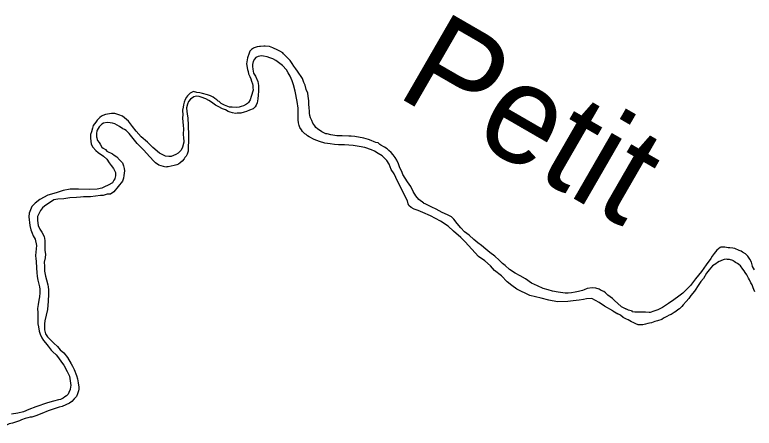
# Model space of a CAD drawing. Extents: x -83719 to 153526, y -11835 to 11446.
# Drawn here: x -2626.7 to -2495, y -36.8 to 36.8 of the extents above; entities that cross this region are included whole.
import ezdxf

# ---------------------------------------------------------------- set-up
doc = ezdxf.new("R2010")
doc.units = 0
doc.layers.add('Level 9', color=7, linetype='Continuous')

msp = doc.modelspace()

# ---------------------------------------------------------------- linework, layer by layer
at = {"layer": 'Level 9'}
for points in [[(-2575.48, 25.5), (-2576.34, 26.78), (-2576.68, 27.21), (-2577.02, 27.7), (-2577.3, 28.17), (-2577.67, 28.69), (-2577.98, 28.99), (-2578.42, 29.45), (-2578.83, 29.87), (-2579, 30.04), (-2579.51, 30.36), (-2579.85, 30.55), (-2580.75, 30.94), (-2581.36, 31.16), (-2582.13, 31.21), (-2582.39, 31.21), (-2582.93, 31.2), (-2583.16, 31.19), (-2583.56, 31.12), (-2584.09, 30.97), (-2584.22, 30.9), (-2584.55, 30.66), (-2584.85, 30.36), (-2584.97, 30.02), (-2585.26, 29.18), (-2585.44, 28.11), (-2585.28, 27.11), (-2585.18, 26.74), (-2585.07, 26.34), (-2584.86, 25.81), (-2584.68, 25.42)], [(-2520.21, -15.9), (-2521.66, -15.06), (-2522.61, -14.41), (-2523.25, -14.05), (-2523.95, -13.7), (-2524.89, -13.75), (-2525.42, -13.83), (-2526.18, -13.98), (-2527.28, -14.1), (-2528.21, -14.22), (-2530.05, -14.25), (-2531.62, -13.98), (-2532.96, -13.64), (-2534.97, -13.15), (-2537.27, -11.99), (-2538.21, -11.37), (-2538.99, -10.69), (-2540.05, -9.64), (-2541.27, -8.7), (-2541.98, -7.88), (-2543, -6.99), (-2544.12, -6.18), (-2545.31, -4.87), (-2546.51, -3.59), (-2547.29, -2.84), (-2548.55, -1.69), (-2549.5, -0.78), (-2550.88, 0.06), (-2552.7, 1.03), (-2554.02, 1.64), (-2554.89, 1.99), (-2555.56, 2.24), (-2556.1, 2.5), (-2556.54, 2.86), (-2556.65, 3.19), (-2556.79, 3.69), (-2558.53, 7.23), (-2559.16, 8.49), (-2559.67, 9.28), (-2560.06, 10.24), (-2560.44, 10.86), (-2561.29, 11.72), (-2562, 12.14), (-2562.67, 12.56), (-2563.21, 12.78), (-2564.36, 13.19), (-2565.39, 13.37), (-2566.46, 13.55), (-2567.97, 13.66), (-2569.04, 13.7), (-2569.77, 13.75), (-2570.54, 13.84), (-2571.48, 13.95), (-2572.42, 14.24), (-2573.39, 14.62), (-2574.27, 15.1), (-2574.61, 15.26), (-2574.84, 15.49), (-2575.08, 15.65), (-2575.32, 15.85), (-2575.49, 16.05), (-2575.66, 16.34), (-2575.94, 16.77), (-2576.08, 17.1), (-2576.19, 17.6), (-2576.23, 18.1), (-2576.27, 20.2), (-2576.43, 21.37), (-2576.77, 23.23), (-2577.05, 24.36), (-2577.3, 25.09), (-2577.69, 25.89), (-2578.03, 26.48), (-2578.34, 27.01), (-2579.02, 27.77), (-2579.74, 28.35), (-2580.24, 28.68), (-2580.75, 28.97), (-2581.29, 29.16), (-2581.76, 29.31), (-2582.43, 29.43), (-2582.79, 29.49), (-2583.39, 29.38), (-2583.76, 29.21), (-2584.05, 28.9), (-2584.24, 28.53), (-2584.4, 27.99), (-2584.39, 27.59), (-2584.32, 27.16), (-2584.2, 26.43), (-2583.86, 25.87), (-2583.44, 24.94), (-2583.29, 24.21), (-2583.34, 23.21), (-2583.36, 22.54), (-2583.41, 21.87), (-2583.53, 21.16), (-2583.72, 20.76), (-2583.92, 20.46), (-2584.24, 20.11), (-2584.91, 19.87)], [(-2584.68, 25.42), (-2584.56, 24.98), (-2584.4, 24.52), (-2584.33, 24.21), (-2584.3, 23.9), (-2584.28, 23.42)], [(-2520.28, -13.66), (-2521.1, -13.08), (-2521.47, -12.68), (-2521.81, -12.45), (-2522.25, -12.23), (-2522.65, -12.04), (-2523.19, -11.85), (-2523.86, -11.79), (-2524.79, -11.91), (-2525.29, -12.12), (-2525.62, -12.23), (-2526.31, -12.44), (-2526.88, -12.55), (-2527.58, -12.67), (-2528.14, -12.75), (-2528.68, -12.72), (-2529.91, -12.58), (-2530.95, -12.37), (-2531.69, -12.15), (-2532.63, -11.9), (-2533.64, -11.42), (-2534.68, -10.94), (-2535.77, -10.16), (-2536.71, -9.64), (-2537.59, -9.16), (-2538.6, -8.51), (-2539.35, -7.79), (-2539.83, -7.43), (-2540.44, -6.84), (-2541.19, -6.16), (-2542.1, -5.51), (-2542.84, -4.89), (-2543.59, -4.23), (-2544.24, -3.75), (-2544.98, -3.16), (-2545.76, -2.41), (-2546.61, -1.79), (-2547.29, -1.1), (-2547.94, -0.31), (-2548.49, 0.45), (-2548.96, 0.87), (-2549.67, 1.19), (-2550.58, 1.64), (-2551.69, 2.22), (-2552.43, 2.57), (-2553.01, 2.9), (-2553.61, 3.15), (-2553.85, 3.25), (-2553.88, 3.28), (-2554.76, 3.96), (-2555.28, 4.59), (-2555.76, 5.38), (-2556.18, 6.24), (-2556.79, 7.1), (-2557.59, 8.42), (-2557.8, 8.95), (-2558.11, 9.57), (-2558.39, 10.27), (-2558.67, 10.97), (-2558.95, 11.39), (-2559.33, 11.92), (-2559.7, 12.32), (-2560.07, 12.68), (-2560.41, 12.94), (-2560.89, 13.26), (-2561.53, 13.62), (-2561.7, 13.71), (-2562, 14.01), (-2562.4, 14.1), (-2562.71, 14.23), (-2563.25, 14.45), (-2563.72, 14.64), (-2564.52, 14.86), (-2566.16, 15.13), (-2566.83, 15.21), (-2567.23, 15.24), (-2568.43, 15.28), (-2569.37, 15.3), (-2570.04, 15.38), (-2570.44, 15.44), (-2571.08, 15.63), (-2571.34, 15.66), (-2572.05, 16.01), (-2572.79, 16.5), (-2573.07, 16.76), (-2573.27, 17.06), (-2573.62, 17.52), (-2573.83, 17.98), (-2574.04, 18.48), (-2574.14, 18.88), (-2574.22, 19.34), (-2574.23, 19.68), (-2574.3, 20.28), (-2574.35, 20.94), (-2574.33, 21.51), (-2574.44, 22.31), (-2574.52, 22.88), (-2574.8, 23.51), (-2575.02, 24.27), (-2575.23, 24.77), (-2575.48, 25.5)], [(-2584.28, 23.42), (-2584.59, 22.28), (-2584.78, 21.71), (-2585.07, 21.23), (-2585.26, 21.03), (-2585.46, 20.89), (-2585.99, 20.61), (-2586.42, 20.47), (-2586.75, 20.4), (-2587.18, 20.32), (-2587.98, 20.37), (-2588.45, 20.4), (-2589.36, 20.72), (-2589.97, 21.04), (-2590.34, 21.36), (-2590.48, 21.46), (-2590.71, 21.66), (-2591.09, 21.95), (-2591.36, 22.15), (-2591.89, 22.4), (-2592.37, 22.56), (-2593.3, 22.84), (-2593.77, 22.93), (-2594.31, 22.96), (-2594.91, 23.14), (-2595.51, 22.87), (-2595.83, 22.49), (-2595.96, 22.39), (-2596.16, 22.15), (-2596.35, 21.75), (-2596.54, 21.24), (-2596.7, 20.77), (-2596.76, 20.37), (-2596.82, 19.87), (-2596.85, 19.73), (-2596.8, 19.1), (-2596.85, 18.4), (-2596.76, 17.13), (-2596.68, 16.5), (-2596.73, 15.56), (-2596.65, 14.86), (-2596.64, 14.33), (-2596.63, 14.13), (-2596.82, 13.25), (-2597.11, 12.71), (-2597.6, 12.2), (-2598.03, 11.96), (-2598.85, 11.61), (-2599.29, 11.57), (-2599.85, 11.63), (-2600.26, 11.82), (-2600.97, 12.17), (-2602.12, 13.18), (-2603.11, 14.17), (-2604.19, 15.11), (-2605.12, 16.13), (-2605.73, 16.95), (-2606.45, 17.87), (-2607.54, 18.79), (-2608.21, 19.01), (-2608.88, 19.26), (-2609.48, 19.25), (-2610.58, 19.06), (-2611.04, 18.92), (-2611.27, 18.75), (-2611.57, 18.54), (-2611.73, 18.34), (-2612.03, 18.06)], [(-2584.91, 19.87), (-2585.47, 19.62), (-2585.87, 19.48), (-2586.43, 19.34), (-2586.83, 19.3), (-2587.13, 19.29), (-2587.4, 19.28), (-2587.96, 19.37), (-2588.33, 19.5), (-2588.74, 19.63), (-2589.18, 19.92), (-2589.71, 20.11), (-2590.49, 20.49), (-2590.96, 20.75), (-2591.67, 21.27), (-2592.15, 21.56), (-2592.68, 21.85), (-2593.53, 22.17), (-2593.86, 22.26), (-2594.33, 22.32), (-2594.86, 22.24), (-2595.45, 21.8), (-2595.81, 21.36), (-2595.97, 20.89), (-2596.12, 20.28), (-2596.08, 19.61), (-2596, 19.18), (-2595.92, 18.42), (-2595.83, 17.15), (-2595.76, 15.31), (-2595.8, 14.11), (-2595.82, 13.57), (-2595.85, 13.17), (-2595.84, 12.54), (-2596.03, 12), (-2596.22, 11.66), (-2596.41, 11.39), (-2596.58, 11.16), (-2596.93, 10.75), (-2597.26, 10.47), (-2597.56, 10.23), (-2597.86, 10.09), (-2598.35, 9.98), (-2598.85, 9.87), (-2599.42, 9.76), (-2599.65, 9.73), (-2599.82, 9.72), (-2600.22, 9.81), (-2600.62, 9.91), (-2601.06, 10.07), (-2601.67, 10.49), (-2601.87, 10.68), (-2602.72, 11.57), (-2603.75, 12.72), (-2604.94, 13.9), (-2605.9, 15.11), (-2606.34, 15.67), (-2606.88, 16.2), (-2607.16, 16.42), (-2607.46, 16.52), (-2608.07, 16.91), (-2608.47, 17.17), (-2608.88, 17.39), (-2609.31, 17.52), (-2609.71, 17.58), (-2610.25, 17.63), (-2610.91, 17.52), (-2611.24, 17.35), (-2611.67, 16.9), (-2611.86, 16.57), (-2612.07, 16.26)], [(-2612.03, 18.06), (-2612.29, 17.73), (-2612.74, 17.12), (-2612.9, 16.65), (-2613.05, 16.01), (-2613.21, 15.5), (-2613.26, 14.87), (-2613.15, 14.34), (-2613.11, 13.77), (-2612.83, 13.24), (-2612.29, 12.68), (-2611.85, 12.32), (-2610.93, 11.64), (-2610.35, 11.12), (-2609.91, 10.46), (-2609.56, 10), (-2609.12, 9.47), (-2608.95, 9.11), (-2608.81, 8.74), (-2608.79, 8.14), (-2608.88, 7.71), (-2608.92, 7.61), (-2609.08, 7.37), (-2609.34, 6.93), (-2610.09, 6.48), (-2610.72, 6.2), (-2611.22, 5.96), (-2612.05, 5.81), (-2613.48, 5.75), (-2615.35, 5.81), (-2616.85, 5.81), (-2618.08, 5.56), (-2619.38, 5.13), (-2620.84, 4.7), (-2622.25, 3.94), (-2623.08, 3.29), (-2623.66, 2.67), (-2624.18, 1.53), (-2624.2, 0.86), (-2624.03, -0.67), (-2623.85, -1.44), (-2623.6, -2.03), (-2623.43, -2.5), (-2623.08, -3.09), (-2622.83, -4.26), (-2623.03, -6), (-2622.98, -6.6), (-2622.94, -7.06), (-2622.85, -8.3), (-2622.77, -9.07)], [(-2612.07, 16.26), (-2612.1, 16.08), (-2612.14, 15.77), (-2612.17, 15.44), (-2612.17, 15.1), (-2612.13, 14.9), (-2612.03, 14.6), (-2611.99, 14.42)], [(-2611.99, 14.42), (-2611.71, 14.06), (-2611.54, 13.77), (-2611.2, 13.24), (-2610.99, 13.08), (-2610.59, 12.82), (-2610.35, 12.55), (-2609.34, 12.07), (-2609, 11.85), (-2608.56, 11.52), (-2608.05, 11.03), (-2607.54, 10.47), (-2607.33, 9.91), (-2607.25, 9.48), (-2607.21, 9.04), (-2607.29, 8.24), (-2607.35, 7.74), (-2607.51, 7.23), (-2609.1, 5.3), (-2609.7, 4.92), (-2610.26, 4.87), (-2610.96, 4.63), (-2611.46, 4.65)], [(-2611.46, 4.65), (-2613.22, 4.42), (-2614.49, 4.39), (-2614.99, 4.35), (-2615.72, 4.3), (-2616.92, 4.21), (-2617.99, 4.09), (-2619.05, 4.03), (-2619.79, 3.89), (-2621.43, 2.78), (-2621.79, 2.44), (-2622.12, 1.97), (-2622.31, 1.6), (-2622.7, 0.92), (-2622.68, 0.19), (-2622.56, -0.68), (-2622.28, -1.34), (-2621.91, -1.87), (-2621.52, -2.66), (-2621.38, -3.36), (-2621.37, -3.76), (-2621.36, -4.16), (-2621.37, -5.16), (-2621.26, -5.76), (-2621.31, -6.46), (-2621.47, -7.24), (-2621.42, -7.9), (-2621.43, -8.8), (-2621.25, -9.7), (-2621.1, -10.37), (-2620.85, -11.26), (-2620.79, -11.59)], [(-2494.98, -8.57), (-2495.31, -8), (-2495.31, -7.93), (-2495.48, -7.23), (-2495.77, -6.69), (-2496.17, -6.12), (-2496.54, -5.75), (-2497.07, -5.42), (-2497.33, -5.25), (-2497.7, -5.11), (-2498.43, -4.81), (-2498.8, -4.74), (-2499.36, -4.67), (-2499.66, -4.64), (-2500.23, -4.57), (-2500.53, -4.53), (-2500.93, -4.57), (-2501.09, -4.6), (-2501.66, -5.06), (-2502.13, -5.66), (-2502.47, -6.13), (-2502.74, -6.56), (-2503.54, -7.7), (-2504.38, -8.86), (-2505.48, -10.16), (-2506.36, -11.36), (-2507.73, -12.73), (-2508.43, -13.26), (-2509.33, -13.89), (-2510.3, -14.59), (-2511.37, -15.29), (-2512.17, -15.69), (-2512.87, -15.95), (-2513.57, -16.18), (-2513.71, -16.18), (-2514.37, -16.11), (-2514.77, -16.11), (-2515.3, -16.11), (-2515.8, -16.14), (-2516.3, -16.11), (-2516.74, -16.04), (-2516.7, -15.94), (-2517.4, -15.77), (-2517.87, -15.53)], [(-2494.87, -12.51), (-2495.07, -12.08), (-2495.17, -11.81), (-2495.4, -11.24), (-2495.6, -10.9), (-2495.86, -10.37), (-2496.02, -10.07), (-2496.35, -9.46), (-2496.59, -9.06), (-2496.78, -8.73), (-2497.02, -8.43), (-2497.45, -7.89), (-2497.74, -7.62), (-2497.98, -7.45), (-2498.31, -7.25), (-2498.57, -7.12), (-2498.77, -6.95), (-2498.81, -6.91), (-2499.01, -6.85), (-2499.24, -6.78), (-2499.41, -6.74), (-2499.61, -6.74), (-2499.77, -6.74), (-2499.97, -6.68), (-2500.37, -6.74), (-2500.54, -6.77), (-2500.67, -6.84), (-2500.84, -6.91), (-2501.07, -7.01), (-2501.27, -7.11), (-2501.57, -7.3), (-2501.84, -7.5), (-2502.44, -7.87), (-2503.04, -8.6), (-2503.48, -9.17), (-2504.02, -10.1), (-2504.49, -10.64), (-2504.89, -11.2), (-2505.63, -12.37), (-2506.3, -13.14), (-2506.63, -13.67), (-2507.1, -14.2), (-2507.67, -14.83), (-2507.91, -15.13), (-2508.34, -15.5), (-2508.61, -15.67)], [(-2622.77, -9.07), (-2622.71, -9.76), (-2622.59, -10.42), (-2622.33, -11.59), (-2622.26, -12.02), (-2622.24, -12.68), (-2622.33, -13.37), (-2622.44, -13.98), (-2622.54, -14.76), (-2622.65, -15.49), (-2622.62, -16.24)], [(-2620.79, -11.59), (-2620.73, -12.13), (-2620.69, -12.92), (-2620.76, -14.17), (-2620.87, -15.64)], [(-2520.28, -13.66), (-2519.89, -14.03), (-2519.29, -14.6), (-2518.69, -15.11), (-2518.12, -15.38), (-2517.87, -15.53)], [(-2620.87, -15.64), (-2620.87, -15.64), (-2621.11, -16.65), (-2621.36, -17.65), (-2621.41, -18.22), (-2621.46, -19.23), (-2621.25, -19.96), (-2620.9, -20.52), (-2620.39, -21.04), (-2619.78, -21.66), (-2619.13, -22.25), (-2618.65, -22.84), (-2618.01, -23.33), (-2617.36, -24.19), (-2616.67, -25.31), (-2616.43, -25.71), (-2616.15, -26.3), (-2615.76, -27.4), (-2615.55, -27.99), (-2615.44, -28.69), (-2615.32, -29.46)], [(-2508.61, -15.67), (-2508.98, -16), (-2509.24, -16.17), (-2509.78, -16.5), (-2510.14, -16.63), (-2510.58, -16.86), (-2511.15, -17.19), (-2511.48, -17.39), (-2512.21, -17.66), (-2512.68, -17.79), (-2513.31, -17.99), (-2513.68, -18.09), (-2513.98, -18.12), (-2514.38, -18.25), (-2514.85, -18.35), (-2515.42, -18.38), (-2515.65, -18.35), (-2516.08, -18.21), (-2516.58, -17.98), (-2516.88, -17.81), (-2517.48, -17.47), (-2517.74, -17.34), (-2518.34, -17.07), (-2518.84, -16.63), (-2519.3, -16.39)], [(-2622.62, -16.24), (-2622.64, -16.84), (-2622.63, -17.38), (-2622.62, -18.21), (-2622.51, -18.74), (-2622.36, -19.51), (-2622.18, -20.01), (-2621.9, -20.7), (-2621.62, -21.13), (-2621.28, -21.56), (-2620.8, -22.18), (-2620.22, -22.87), (-2619.95, -23.2), (-2619.37, -23.73), (-2618.93, -24.25), (-2618.41, -25.01), (-2618, -25.57), (-2617.41, -26.66), (-2616.99, -27.52), (-2616.76, -29.19), (-2616.79, -29.42), (-2616.88, -29.89), (-2617.1, -30.39), (-2617.23, -30.73), (-2617.49, -31), (-2617.82, -31.21), (-2618.12, -31.45), (-2618.58, -31.66), (-2618.91, -31.7), (-2619.84, -31.95), (-2620.87, -32.27), (-2622.96, -32.98), (-2624.22, -33.44), (-2625.18, -33.83), (-2626.2, -34.11), (-2627.3, -34.27)], [(-2520.21, -15.9), (-2519.3, -16.39)], [(-2615.32, -29.46), (-2615.33, -29.83), (-2615.4, -30.14), (-2615.55, -30.63), (-2615.76, -31.14), (-2616.13, -31.55), (-2616.57, -32.01), (-2616.99, -32.32), (-2617.61, -32.62), (-2618.27, -32.88), (-2618.79, -33.04), (-2620.75, -33.67), (-2621.92, -34.13), (-2622.98, -34.54), (-2623.66, -34.78), (-2623.97, -34.82), (-2624.39, -34.91)], [(-2624.39, -34.91), (-2624.85, -35.02), (-2625.51, -35.3), (-2625.88, -35.48), (-2626.44, -35.65), (-2627.14, -35.87), (-2627.7, -36.01), (-2628.3, -36.26), (-2628.96, -36.44), (-2630.05, -36.76), (-2630.09, -36.77)]]:
    msp.add_lwpolyline(points, dxfattribs=at)

# ---------------------------------------------------------------- texts
msp.add_text('Petit', height=17.6, rotation=330, dxfattribs=at).set_placement((-2559.1, 22.54))

doc.saveas('drawing.dxf')
